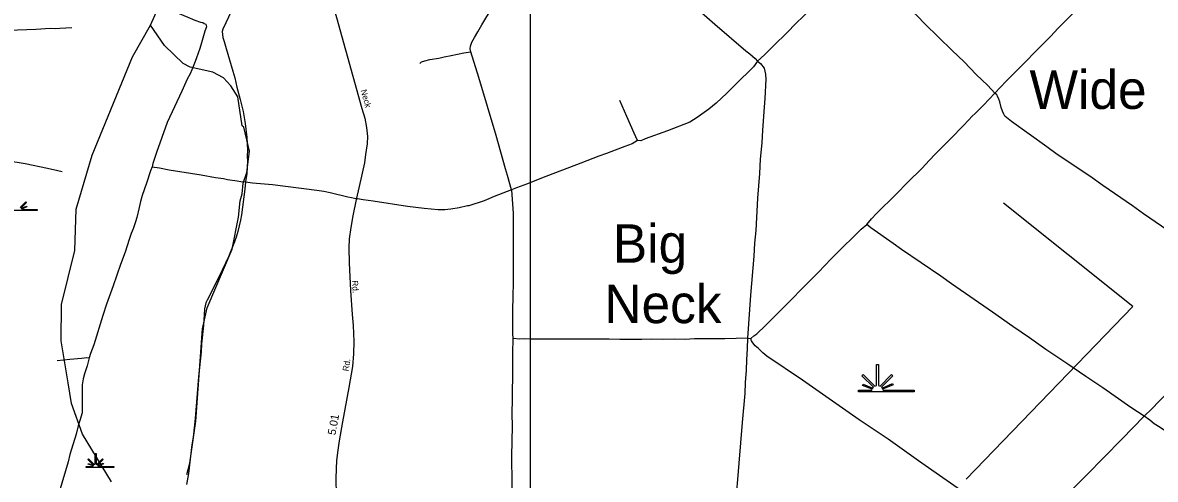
# Model space of a CAD drawing. Extents: x 2104537 to 2336408, y 34176 to 229611.
# Drawn here: x 2158685 to 2176373, y 116171 to 123300 of the extents above; entities that cross this region are included whole.
import ezdxf

# ---------------------------------------------------------------- set-up
doc = ezdxf.new("R2010")
doc.units = 0
for name, color, linetype in [('Exist Hydrographic Bay Label', 7, 'Continuous'), ('Exist Hydrographic Creek Single Shore', 7, 'Continuous'), ('Exist Hydrographic Misc Water Feature', 7, 'Continuous'), ('Exist Hydrographic Point Label', 7, 'Continuous'), ('Exist Hydrographic Swamp CELL', 7, 'Continuous'), ('Exist Road Non-System Type 51', 7, 'Continuous'), ('Exist Road Secondary Mileage Hundredths English Label', 7, 'Continuous'), ('Exist Road Secondary Type 51 Attributed', 7, 'Continuous'), ('Exist Road Secondary Type 51 Label', 7, 'Continuous'), ('Map Preparation Inset Cut Line', 7, 'Continuous')]:
    doc.layers.add(name, color=color, linetype=linetype)

msp = doc.modelspace()

# ---------------------------------------------------------------- linework, layer by layer
at = {"layer": 'Exist Hydrographic Creek Single Shore'}
for points in [[(2160682, 123259), (2160994, 123961), (2161257, 124629), (2161945, 126800), (2162594, 128428), (2162799, 129120), (2162824, 129129)], [(2161246, 116246), (2161295, 116423), (2161391, 117080), (2161491, 118522), (2161565, 118848), (2161959, 119766), (2162057, 120266), (2162080, 120518), (2162113, 120626), (2162129, 120793), (2162186, 120959), (2162226, 121293), (2162140, 121669), (2162115, 121692), (2162046, 122143), (2161937, 122316), (2161820, 122439), (2161652, 122525), (2161302, 122604), (2161193, 122661), (2160900, 122943), (2160682, 123259)]]:
    msp.add_lwpolyline(points, dxfattribs=at)
at = {"layer": 'Exist Hydrographic Misc Water Feature'}
for points in [[(2160072, 116131), (2159618, 116878), (2159448, 117354), (2159397, 117677), (2159285, 118335), (2159290, 118902), (2159502, 119745), (2159523, 120387), (2159768, 121229), (2160401, 122765), (2160682, 123259)], [(2173419, 116174), (2176020, 118870), (2174003, 120484)]]:
    msp.add_lwpolyline(points, dxfattribs=at)
at = {"layer": 'Exist Hydrographic Swamp CELL'}
for points in [[(2158646, 120414), (2158736, 120505), (2158746, 120495), (2158658, 120406)], [(2158670, 120384), (2158912, 120384), (2158912, 120370), (2158477, 120370)], [(2158662, 120398), (2158743, 120436), (2158748, 120426), (2158666, 120390)]]:
    msp.add_lwpolyline(points, dxfattribs=at)
for points in [[(2171735, 117564), (2171945, 117564), (2171953, 117579), (2171800, 117638), (2171812, 117659), (2171963, 117596), (2171969, 117608), (2171791, 117786), (2171812, 117806), (2171993, 117624), (2172018, 117634), (2172018, 117966), (2172047, 117966), (2172047, 117634), (2172073, 117624), (2172254, 117806), (2172274, 117786), (2172097, 117608), (2172105, 117593), (2172268, 117668), (2172278, 117647), (2172114, 117576), (2172121, 117564), (2172605, 117564), (2172605, 117536), (2171735, 117536)], [(2159674, 116372), (2159780, 116372), (2159784, 116380), (2159707, 116409), (2159713, 116420), (2159789, 116388), (2159792, 116394), (2159703, 116483), (2159713, 116493), (2159804, 116402), (2159816, 116407), (2159816, 116573), (2159831, 116573), (2159831, 116407), (2159843, 116402), (2159934, 116493), (2159944, 116483), (2159855, 116394), (2159859, 116387), (2159941, 116424), (2159946, 116414), (2159864, 116378), (2159867, 116372), (2160110, 116372), (2160110, 116358), (2159674, 116358)]]:
    msp.add_lwpolyline(points, close=True, dxfattribs=at)
at = {"layer": 'Exist Road Non-System Type 51'}
msp.add_line((2170006, 118377), (2170056, 118371), dxfattribs=at)
for points in [[(2165682, 122845), (2165672, 122891), (2165680, 122935), (2165700, 122995), (2165742, 123071), (2165794, 123155), (2165855, 123265), (2166021, 123544), (2166115, 123692), (2166236, 123902), (2166722, 124705), (2166756, 124801)], [(2167855, 124721), (2167969, 124637), (2168193, 124427), (2168332, 124312), (2168456, 124197), (2168786, 123910), (2168980, 123730), (2169085, 123637), (2169492, 123279), (2169976, 122859), (2170038, 122813), (2170121, 122739), (2170159, 122699)], [(2170159, 122699), (2170269, 122799), (2170387, 122919), (2170644, 123168), (2170740, 123266), (2171060, 123578), (2171275, 123795), (2171567, 124079), (2171744, 124258)], [(2173867, 122202), (2173755, 122318), (2173577, 122491), (2173387, 122689), (2173200, 122867), (2172774, 123282), (2172656, 123402), (2172441, 123603), (2172273, 123771), (2172149, 123877), (2172039, 123990), (2171937, 124082), (2171800, 124214), (2171744, 124258)], [(2173867, 122202), (2174043, 122386), (2174321, 122663), (2174520, 122871), (2174736, 123083), (2174855, 123212), (2175075, 123432), (2175452, 123817), (2175536, 123893)], [(2161000, 123494), (2161094, 123459), (2161373, 123339), (2161463, 123306), (2161496, 123301), (2161519, 123287), (2161546, 123279), (2161554, 123233), (2161531, 123167), (2161478, 122984), (2161451, 122898), (2161401, 122750), (2161379, 122693), (2161326, 122563), (2161299, 122503), (2161256, 122418), (2161168, 122230), (2160944, 121739), (2160777, 121272), (2160720, 121101), (2160705, 121047)], [(2161948, 123485), (2161812, 123201), (2161801, 123161), (2161811, 123069), (2161834, 123004), (2161863, 122896), (2161968, 122545), (2161997, 122437), (2162031, 122294), (2162083, 122102), (2162130, 121912), (2162162, 121727), (2162186, 121507), (2162194, 121311), (2162191, 121217), (2162194, 121137), (2162183, 120947), (2162167, 120815)], [(2156955, 123198), (2157100, 123170), (2157132, 123166), (2157246, 123165), (2157318, 123172), (2157510, 123176), (2157537, 123172), (2157622, 123147), (2157642, 123145), (2157670, 123153), (2157725, 123162), (2157788, 123160), (2157877, 123169), (2158153, 123180), (2158465, 123185), (2158891, 123201), (2159121, 123213), (2159193, 123209), (2159263, 123216), (2159455, 123222)], [(2164885, 122665), (2164915, 122689), (2164965, 122706), (2165041, 122726), (2165185, 122748), (2165265, 122768), (2165376, 122790), (2165576, 122829), (2165682, 122845)], [(2166316, 120688), (2166258, 120916), (2166224, 121020), (2166079, 121536), (2165809, 122443), (2165682, 122845)], [(2170159, 122699), (2170096, 122611), (2169814, 122335), (2169683, 122200), (2169515, 122042), (2169401, 121950), (2169217, 121820), (2169104, 121749), (2168756, 121609), (2168408, 121484), (2168340, 121456), (2168288, 121458)], [(2170159, 122699), (2170209, 122663), (2170262, 122590), (2170283, 122494), (2170289, 122418), (2170275, 122114), (2170262, 121980), (2170237, 121621), (2170227, 121425), (2170203, 121171), (2170192, 120947), (2170161, 120561), (2170132, 120053), (2170114, 119856), (2170104, 119654), (2170051, 119046), (2170006, 118377)], [(2168288, 121458), (2168232, 121574), (2168122, 121837), (2168011, 122083)], [(2171868, 120147), (2171939, 120238), (2172017, 120320), (2172326, 120625), (2172506, 120809), (2172726, 121024), (2172847, 121152), (2172927, 121244), (2173179, 121492), (2173370, 121691), (2173462, 121781), (2173506, 121833), (2173566, 121889), (2173690, 122013), (2173867, 122202)], [(2178056, 119036), (2177906, 119132), (2177395, 119487), (2177235, 119593), (2176470, 120125), (2176188, 120316), (2176018, 120442), (2175554, 120757), (2175351, 120903), (2174841, 121242), (2174679, 121364), (2174124, 121758), (2174022, 121838), (2174004, 121870), (2173984, 121918), (2173964, 121978), (2173942, 122064), (2173928, 122108), (2173906, 122150), (2173898, 122176), (2173867, 122202)], [(2168288, 121458), (2168203, 121406), (2168087, 121367), (2167935, 121311), (2167803, 121259), (2167683, 121217), (2167403, 121106), (2166786, 120873), (2166570, 120786), (2166396, 120722), (2166316, 120688)], [(2158320, 121167), (2158436, 121150), (2158725, 121099), (2159073, 121028), (2159233, 120990), (2159302, 120976)], [(2160705, 121047), (2160681, 120989), (2160619, 120792), (2160551, 120604), (2160524, 120509), (2160505, 120415), (2160466, 120259), (2160447, 120191), (2160412, 120084), (2160381, 120008), (2160347, 119916), (2160283, 119717), (2160211, 119523), (2160098, 119192), (2159995, 118903), (2159939, 118730), (2159795, 118269), (2159746, 118134), (2159725, 118066)], [(2160705, 121047), (2160823, 121034), (2160971, 121002), (2161474, 120922), (2161694, 120884), (2161820, 120866), (2161886, 120852), (2162034, 120832), (2162094, 120820), (2162167, 120815)], [(2162167, 120815), (2162156, 120701), (2162101, 120300), (2162086, 120216), (2162046, 120040), (2162017, 119951), (2161995, 119877), (2161900, 119644), (2161756, 119337), (2161566, 118967), (2161546, 118925), (2161535, 118881), (2161527, 118831), (2161508, 118571), (2161478, 118288), (2161470, 118160), (2161431, 117770), (2161377, 117119), (2161346, 116829), (2161329, 116711), (2161275, 116262), (2161245, 116090)], [(2162167, 120815), (2162275, 120802), (2162585, 120771), (2163276, 120687), (2163388, 120670), (2163488, 120651), (2163762, 120581), (2163822, 120572), (2163915, 120549)], [(2166316, 120688), (2166046, 120585), (2165893, 120521), (2165651, 120443), (2165633, 120443), (2165503, 120408), (2165373, 120388), (2165277, 120380), (2165173, 120380), (2164953, 120399), (2164697, 120429), (2164159, 120512), (2164003, 120534), (2163915, 120549)], [(2166316, 120688), (2166343, 120322), (2166346, 120052), (2166343, 119254), (2166337, 119016), (2166336, 118822), (2166335, 118450), (2166337, 118370)], [(2170056, 118371), (2170105, 118411), (2170149, 118441), (2170287, 118571), (2170466, 118756), (2170708, 118994), (2170836, 119128), (2171111, 119407), (2171309, 119611), (2171530, 119833), (2171616, 119914), (2171706, 120006), (2171778, 120074), (2171868, 120147)], [(2176200, 117155), (2175992, 117290), (2175553, 117598), (2175287, 117775), (2175007, 117969), (2174662, 118198), (2174406, 118381), (2174146, 118557), (2173832, 118778), (2173189, 119223), (2173021, 119343), (2172406, 119761), (2172278, 119853), (2171928, 120096), (2171868, 120147)], [(2176200, 117155), (2176320, 117273), (2176431, 117393), (2176699, 117660), (2177112, 118087), (2177258, 118233), (2177527, 118515), (2177643, 118621), (2177832, 118816), (2177924, 118900), (2177994, 118978), (2178056, 119036)], [(2166337, 118370), (2166333, 118138), (2166336, 117892), (2166331, 117430), (2166325, 117196), (2166330, 117000), (2166320, 116530), (2166323, 116104), (2166320, 115926), (2166326, 115790), (2166319, 115403)], [(2170006, 118377), (2169648, 118364), (2169496, 118366), (2169176, 118363), (2169032, 118355), (2168866, 118361), (2168669, 118353), (2168508, 118358), (2168352, 118354), (2168174, 118353), (2168012, 118355), (2167841, 118361), (2167331, 118358), (2166613, 118360), (2166523, 118364), (2166451, 118360), (2166337, 118370)], [(2170006, 118377), (2170001, 118215), (2169987, 118037), (2169982, 117877), (2169966, 117683), (2169960, 117513), (2169920, 117057), (2169845, 116106), (2169827, 115950), (2169822, 115828), (2169818, 115819), (2169799, 115517), (2169770, 115207)], [(2174362, 115290), (2174063, 115493), (2173775, 115696), (2173395, 115956), (2172830, 116351), (2172676, 116462), (2172200, 116797), (2171747, 117099), (2170865, 117717), (2170304, 118096), (2170242, 118148), (2170178, 118211), (2170126, 118255), (2170088, 118303), (2170068, 118335), (2170056, 118371)], [(2159725, 118066), (2159690, 117944), (2159649, 117819), (2159628, 117741), (2159615, 117645), (2159612, 117485), (2159615, 117389), (2159613, 117209), (2159580, 117091), (2159553, 117004), (2159520, 116878), (2159423, 116561), (2159394, 116443), (2159255, 115972), (2159156, 115607), (2159115, 115472), (2159082, 115356), (2159028, 115181), (2159009, 115099)], [(2159223, 118027), (2159423, 118049), (2159605, 118063), (2159685, 118072), (2159725, 118066)], [(2174362, 115290), (2175298, 116237), (2175847, 116800), (2176200, 117155)], [(2180494, 114153), (2180288, 114293), (2180083, 114442), (2179865, 114590), (2179663, 114734), (2179473, 114863), (2179103, 115129), (2178726, 115382), (2178534, 115523), (2178126, 115803), (2177902, 115962), (2177411, 116301), (2177187, 116463), (2176913, 116650), (2176568, 116899), (2176450, 116981), (2176356, 117039), (2176284, 117095), (2176200, 117155)]]:
    msp.add_lwpolyline(points, dxfattribs=at)
at = {"layer": 'Exist Road Secondary Type 51 Attributed'}
msp.add_lwpolyline([(2163329, 124302), (2163981, 121959), (2164028, 121809), (2164056, 121665), (2164068, 121524), (2164065, 121407), (2164041, 121241), (2164021, 121112), (2163938, 120744), (2163892, 120539), (2163840, 120284), (2163808, 120103), (2163784, 119925), (2163778, 119786), (2163781, 119552), (2163806, 119117), (2163831, 118745), (2163844, 118574), (2163858, 118323), (2163852, 118132), (2163835, 117933), (2163779, 117607), (2163681, 117071), (2163628, 116770), (2163603, 116588), (2163588, 116460), (2163580, 116339), (2163574, 116179), (2163579, 115928)], dxfattribs=at)
at = {"layer": 'Map Preparation Inset Cut Line'}
msp.add_lwpolyline([(2163450, 80447), (2123592, 80447), (2123592, 124595), (2166610, 124595), (2166610, 99632), (2163450, 99632)], close=True, dxfattribs=at)

# ---------------------------------------------------------------- texts
at = {"layer": 'Exist Hydrographic Bay Label'}
msp.add_text('Wide Bay', height=600, dxfattribs=at).set_placement((2174408, 121954))
at = {"layer": 'Exist Hydrographic Point Label'}
for s, p in [('Big', (2167902, 119552)), ('Neck', (2167770, 118609))]:
    msp.add_text(s, height=600, dxfattribs=at).set_placement(p)
at = {"layer": 'Exist Road Secondary Mileage Hundredths English Label'}
msp.add_text('5.01', height=125, rotation=79.6288, dxfattribs=at).set_placement((2163569, 116855))
at = {"layer": 'Exist Road Secondary Type 51 Label'}
for s, rotation, p in [('Neck', 285.4463, (2163962, 122243)), ('Rd.', 274.3034, (2163826, 119272)), ('Rd.', 80.4149, (2163772, 117852))]:
    msp.add_text(s, height=95, rotation=rotation, dxfattribs=at).set_placement(p)

doc.saveas('drawing.dxf')
